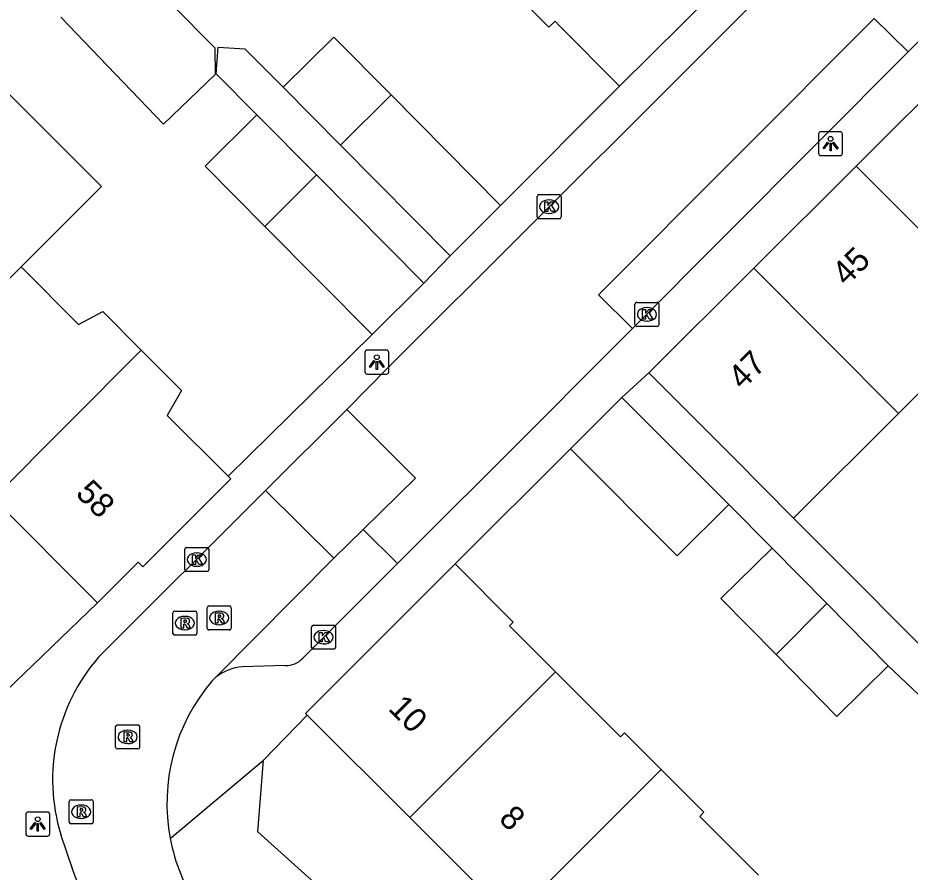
# Model space of a CAD drawing. Extents: x 159040 to 160094, y 381214 to 382518.
# Drawn here: x 159538.23 to 159575.39, y 381822.4 to 381857.98 of the extents above; entities that cross this region are included whole.
import ezdxf

# ---------------------------------------------------------------- set-up
doc = ezdxf.new("R2010")
doc.units = 0
for name, color, linetype in [('IMGEO_Kolk', 7, 'Continuous'), ('IMGEO_Lichtpunt', 7, 'Continuous'), ('IMGEO_Muur', 7, 'Continuous'), ('IMGEO_Pand', 7, 'Continuous'), ('IMGEO_Pand_nummerreeks', 7, 'Continuous'), ('IMGEO_Rijbaan_lokaal_open', 7, 'Continuous'), ('IMGEO_Rioolput', 7, 'Continuous'), ('IMGEO_Voetpad_open', 7, 'Continuous')]:
    doc.layers.add(name, color=color, linetype=linetype)

msp = doc.modelspace()

# ---------------------------------------------------------------- linework, layer by layer
at = {"layer": 'IMGEO_Kolk'}
for p, q in [((159559.859, 381849.69), (159559.859, 381850.542)), ((159559.934, 381850.616), (159560.786, 381850.616)), ((159560.347, 381850.396), (159560.372, 381850.396)), ((159560.86, 381850.542), (159560.86, 381849.69)), ((159560.786, 381849.616), (159559.934, 381849.616)), ((159560.37, 381849.836), (159560.345, 381849.836)), ((159563.931, 381845.206), (159563.931, 381846.058)), ((159564.006, 381846.132), (159564.858, 381846.132)), ((159564.419, 381845.912), (159564.444, 381845.912)), ((159564.932, 381846.058), (159564.932, 381845.206)), ((159564.858, 381845.132), (159564.006, 381845.132)), ((159564.442, 381845.352), (159564.417, 381845.352)), ((159545.184, 381834.996), (159545.184, 381835.848)), ((159545.259, 381835.922), (159546.111, 381835.922)), ((159546.185, 381835.848), (159546.185, 381834.996)), ((159545.672, 381835.702), (159545.697, 381835.702)), ((159545.695, 381835.142), (159545.67, 381835.142)), ((159546.111, 381834.922), (159545.259, 381834.922)), ((159550.464, 381831.763), (159550.464, 381832.615)), ((159550.539, 381832.689), (159551.391, 381832.689)), ((159551.465, 381832.615), (159551.465, 381831.763)), ((159550.952, 381832.469), (159550.977, 381832.469)), ((159550.975, 381831.909), (159550.95, 381831.909)), ((159551.391, 381831.689), (159550.539, 381831.689))]:
    msp.add_line(p, q, dxfattribs=at)
for points in [[(159559.859, 381849.69), (159559.859, 381850.542)], [(159559.934, 381850.616), (159560.786, 381850.616)], [(159560.86, 381850.542), (159560.86, 381849.69)], [(159560.18, 381850.316), (159560.303, 381850.316), (159560.303, 381850.165), (159560.433, 381850.316), (159560.597, 381850.316), (159560.451, 381850.165), (159560.604, 381849.916), (159560.452, 381849.916), (159560.367, 381850.08), (159560.303, 381850.013), (159560.303, 381849.916), (159560.18, 381849.916), (159560.18, 381850.316)], [(159560.786, 381849.616), (159559.934, 381849.616)], [(159563.931, 381845.206), (159563.931, 381846.058)], [(159564.006, 381846.132), (159564.858, 381846.132)], [(159564.932, 381846.058), (159564.932, 381845.206)], [(159564.252, 381845.832), (159564.375, 381845.832), (159564.375, 381845.681), (159564.505, 381845.832), (159564.669, 381845.832), (159564.523, 381845.681), (159564.676, 381845.432), (159564.524, 381845.432), (159564.439, 381845.596), (159564.375, 381845.529), (159564.375, 381845.432), (159564.252, 381845.432), (159564.252, 381845.832)], [(159564.858, 381845.132), (159564.006, 381845.132)], [(159545.184, 381834.996), (159545.184, 381835.848)], [(159545.259, 381835.922), (159546.111, 381835.922)], [(159546.185, 381835.848), (159546.185, 381834.996)], [(159545.505, 381835.622), (159545.628, 381835.622), (159545.628, 381835.471), (159545.758, 381835.622), (159545.922, 381835.622), (159545.776, 381835.471), (159545.929, 381835.222), (159545.777, 381835.222), (159545.692, 381835.386), (159545.628, 381835.319), (159545.628, 381835.222), (159545.505, 381835.222), (159545.505, 381835.622)], [(159546.111, 381834.922), (159545.259, 381834.922)], [(159550.464, 381831.763), (159550.464, 381832.615)], [(159550.539, 381832.689), (159551.391, 381832.689)], [(159551.465, 381832.615), (159551.465, 381831.763)], [(159550.785, 381832.389), (159550.908, 381832.389), (159550.908, 381832.238), (159551.038, 381832.389), (159551.202, 381832.389), (159551.056, 381832.238), (159551.209, 381831.989), (159551.057, 381831.989), (159550.972, 381832.153), (159550.908, 381832.086), (159550.908, 381831.989), (159550.785, 381831.989), (159550.785, 381832.389)], [(159551.391, 381831.689), (159550.539, 381831.689)]]:
    msp.add_lwpolyline(points, dxfattribs=at)
for centre, start, end in [((159559.936, 381850.54), 91.552, 178.448), ((159559.936, 381850.54), 91.552, 178.448), ((159560.784, 381850.54), 1.552, 88.448), ((159560.784, 381850.54), 1.552, 88.448), ((159559.936, 381849.692), 181.552, 268.448), ((159559.936, 381849.692), 181.552, 268.448), ((159560.784, 381849.692), 271.552, 358.448), ((159560.784, 381849.692), 271.552, 358.448), ((159564.008, 381846.056), 91.552, 178.448), ((159564.008, 381846.056), 91.552, 178.448), ((159564.856, 381846.056), 1.552, 88.448), ((159564.856, 381846.056), 1.552, 88.448), ((159564.008, 381845.208), 181.552, 268.448), ((159564.008, 381845.208), 181.552, 268.448), ((159564.856, 381845.208), 271.552, 358.448), ((159564.856, 381845.208), 271.552, 358.448), ((159545.261, 381835.846), 91.552, 178.448), ((159545.261, 381835.846), 91.552, 178.448), ((159546.109, 381835.846), 1.552, 88.448), ((159546.109, 381835.846), 1.552, 88.448), ((159545.261, 381834.998), 181.552, 268.448), ((159545.261, 381834.998), 181.552, 268.448), ((159546.109, 381834.998), 271.552, 358.448), ((159546.109, 381834.998), 271.552, 358.448), ((159550.541, 381832.613), 91.552, 178.448), ((159550.541, 381832.613), 91.552, 178.448), ((159551.389, 381832.613), 1.552, 88.448), ((159551.389, 381832.613), 1.552, 88.448), ((159550.541, 381831.765), 181.552, 268.448), ((159550.541, 381831.765), 181.552, 268.448), ((159551.389, 381831.765), 271.552, 358.448), ((159551.389, 381831.765), 271.552, 358.448)]:
    msp.add_arc(centre, 0.0765, start, end, dxfattribs=at)
for centre, major_axis, ratio, start_param, end_param in [((159560.346, 381850.116), (-0.387, 0.002), 0.722429, 4.712389, 7.853982), ((159560.371, 381850.116), (-0.39, 0.002), 0.717154, 1.570796, 4.712389), ((159564.418, 381845.632), (-0.387, 0.002), 0.722429, 4.712389, 7.853982), ((159564.443, 381845.632), (-0.39, 0.002), 0.717154, 1.570796, 4.712389), ((159545.671, 381835.422), (-0.387, 0.002), 0.722429, 4.712389, 7.853982), ((159545.696, 381835.422), (-0.39, 0.002), 0.717154, 1.570796, 4.712389), ((159550.951, 381832.189), (-0.387, 0.002), 0.722429, 4.712389, 7.853982), ((159550.976, 381832.189), (-0.39, 0.002), 0.717154, 1.570796, 4.712389)]:
    msp.add_ellipse(centre, major_axis=major_axis, ratio=ratio, start_param=start_param, end_param=end_param, dxfattribs=at)
at = {"layer": 'IMGEO_Lichtpunt'}
for p, q in [((159571.577, 381853.144), (159571.577, 381852.337)), ((159571.577, 381853.144), (159571.577, 381852.337)), ((159572.479, 381853.239), (159571.671, 381853.239)), ((159572.479, 381853.239), (159571.671, 381853.239)), ((159572.573, 381852.337), (159572.573, 381853.144)), ((159572.573, 381852.337), (159572.573, 381853.144)), ((159571.671, 381852.243), (159572.479, 381852.243)), ((159571.671, 381852.243), (159572.479, 381852.243)), ((159552.684, 381844.047), (159552.684, 381843.24)), ((159552.684, 381844.047), (159552.684, 381843.24)), ((159553.586, 381844.142), (159552.778, 381844.142)), ((159553.586, 381844.142), (159552.778, 381844.142)), ((159553.68, 381843.24), (159553.68, 381844.047)), ((159553.68, 381843.24), (159553.68, 381844.047)), ((159552.778, 381843.146), (159553.586, 381843.146)), ((159552.778, 381843.146), (159553.586, 381843.146)), ((159538.564, 381824.81), (159538.564, 381824.003)), ((159538.564, 381824.81), (159538.564, 381824.003)), ((159539.466, 381824.905), (159538.658, 381824.905)), ((159539.466, 381824.905), (159538.658, 381824.905)), ((159539.56, 381824.003), (159539.56, 381824.81)), ((159539.56, 381824.003), (159539.56, 381824.81)), ((159538.658, 381823.909), (159539.466, 381823.909)), ((159538.658, 381823.909), (159539.466, 381823.909))]:
    msp.add_line(p, q, dxfattribs=at)
for points in [[(159571.951, 381852.808), (159571.99, 381852.78), (159571.802, 381852.518), (159571.764, 381852.545), (159571.951, 381852.808)], [(159572.053, 381852.76), (159572.1, 381852.76), (159572.1, 381852.438), (159572.053, 381852.438), (159572.053, 381852.76)], [(159572.163, 381852.78), (159572.201, 381852.807), (159572.388, 381852.545), (159572.349, 381852.517), (159572.163, 381852.78)], [(159553.058, 381843.711), (159553.097, 381843.683), (159552.909, 381843.421), (159552.871, 381843.448), (159553.058, 381843.711)], [(159553.16, 381843.663), (159553.207, 381843.663), (159553.207, 381843.341), (159553.16, 381843.341), (159553.16, 381843.663)], [(159553.27, 381843.683), (159553.308, 381843.71), (159553.495, 381843.448), (159553.456, 381843.42), (159553.27, 381843.683)], [(159538.938, 381824.474), (159538.977, 381824.446), (159538.789, 381824.184), (159538.751, 381824.211), (159538.938, 381824.474)], [(159539.04, 381824.426), (159539.087, 381824.426), (159539.087, 381824.104), (159539.04, 381824.104), (159539.04, 381824.426)], [(159539.15, 381824.446), (159539.188, 381824.473), (159539.375, 381824.211), (159539.336, 381824.183), (159539.15, 381824.446)]]:
    msp.add_lwpolyline(points, dxfattribs=at)
for centre in [(159572.076, 381852.942), (159553.183, 381843.845), (159539.063, 381824.608)]:
    msp.add_circle(centre, 0.0994, dxfattribs=at)
for centre, start, end in [((159571.671, 381853.144), 90, 180), ((159571.671, 381853.144), 90, 180), ((159572.479, 381853.144), 0, 90), ((159572.479, 381853.144), 0, 90), ((159571.671, 381852.337), 180, 270), ((159571.671, 381852.337), 180, 270), ((159572.479, 381852.337), 270, 0), ((159572.479, 381852.337), 270, 360), ((159552.778, 381844.047), 90, 180), ((159552.778, 381844.047), 90, 180), ((159553.586, 381844.047), 0, 90), ((159553.586, 381844.047), 0, 90), ((159552.778, 381843.24), 180, 270), ((159552.778, 381843.24), 180, 270), ((159553.586, 381843.24), 270, 0), ((159553.586, 381843.24), 270, 360), ((159538.658, 381824.81), 90, 180), ((159538.658, 381824.81), 90, 180), ((159539.466, 381824.81), 0, 90), ((159539.466, 381824.81), 0, 90), ((159538.658, 381824.003), 180, 270), ((159538.658, 381824.003), 180, 270), ((159539.466, 381824.003), 270, 0), ((159539.466, 381824.003), 270, 360)]:
    msp.add_arc(centre, 0.0946, start, end, dxfattribs=at)
at = {"layer": 'IMGEO_Muur'}
for points in [[(159563.284, 381855.137), (159558.339, 381850.164)], [(159546.996, 381838.887), (159552.983, 381844.796)]]:
    msp.add_lwpolyline(points, dxfattribs=at)
at = {"layer": 'IMGEO_Pand'}
for points in [[(159563.284, 381855.137), (159567.226, 381859.045), (159567.019, 381859.254), (159569.083, 381861.3)], [(159558.504, 381859.456), (159560.35, 381857.592), (159560.602, 381857.842), (159560.764, 381857.679), (159563.284, 381855.137)], [(159544.639, 381858.549), (159546.435, 381856.737), (159546.45, 381855.626), (159544.298, 381853.558), (159541.968, 381855.983), (159540.022, 381858.008)], [(159549.281, 381855.086), (159551.389, 381857.175), (159553.776, 381854.767)], [(159573.144, 381851.802), (159577.513, 381856.159), (159579.863, 381853.802), (159580.178, 381854.116), (159583.856, 381850.427), (159583.549, 381850.107)], [(159534.923, 381852.637), (159536.808, 381854.524), (159537.473, 381855.19), (159541.712, 381850.953), (159541.047, 381850.288), (159538.367, 381847.606)], [(159551.669, 381852.678), (159549.281, 381855.086)], [(159553.776, 381854.767), (159551.669, 381852.678)], [(159553.776, 381854.767), (159558.339, 381850.164)], [(159548.525, 381849.293), (159546.038, 381851.801), (159548.19, 381853.934)], [(159548.19, 381853.934), (159550.667, 381851.436)], [(159556.232, 381848.075), (159551.669, 381852.678)], [(159548.525, 381849.293), (159550.667, 381851.436)], [(159550.667, 381851.436), (159555.135, 381846.93)], [(159568.88, 381847.551), (159573.144, 381851.802)], [(159579.17, 381845.758), (159573.144, 381851.802)], [(159558.339, 381850.164), (159556.232, 381848.075)], [(159552.983, 381844.796), (159548.525, 381849.293)], [(159538.367, 381847.606), (159532.962, 381842.198)], [(159538.367, 381847.606), (159540.764, 381845.21), (159541.768, 381845.745), (159543.374, 381844.139)], [(159564.512, 381843.195), (159568.88, 381847.551)], [(159574.906, 381841.506), (159568.88, 381847.551)], [(159555.135, 381846.93), (159552.983, 381844.796)], [(159574.906, 381841.506), (159579.17, 381845.758)], [(159537.201, 381837.963), (159543.374, 381844.139)], [(159543.374, 381844.139), (159545.054, 381842.46), (159544.457, 381841.424), (159546.996, 381838.887)], [(159570.538, 381837.151), (159568.042, 381839.654), (159564.512, 381843.195)], [(159561.245, 381840.034), (159563.391, 381842.174)], [(159563.391, 381842.174), (159567.839, 381837.714)], [(159570.538, 381837.151), (159574.906, 381841.506)], [(159567.839, 381837.714), (159565.693, 381835.574), (159561.245, 381840.034)], [(159546.996, 381838.887), (159547.103, 381838.78), (159543.442, 381835.116), (159543.241, 381835.317), (159541.546, 381833.621)], [(159541.546, 381833.621), (159537.201, 381837.963)], [(159569.805, 381831.467), (159567.512, 381833.798), (159569.649, 381835.9)], [(159569.649, 381835.9), (159571.924, 381833.587)], [(159550.288, 381828.945), (159550.217, 381829.016), (159556.441, 381835.24)], [(159556.441, 381835.24), (159558.864, 381832.817), (159558.702, 381832.655), (159560.617, 381830.741)], [(159571.924, 381833.587), (159569.805, 381831.467)], [(159571.924, 381833.587), (159574.478, 381830.99)], [(159574.478, 381830.99), (159572.341, 381828.888), (159569.805, 381831.467)], [(159560.617, 381830.741), (159554.556, 381824.678)], [(159560.617, 381830.741), (159563.325, 381828.034), (159563.497, 381828.206), (159565.021, 381826.682)], [(159550.288, 381828.945), (159554.556, 381824.678)], [(159558.787, 381820.446), (159565.021, 381826.682)], [(159565.021, 381826.682), (159566.805, 381824.898), (159566.628, 381824.722), (159569.076, 381822.274)], [(159554.556, 381824.678), (159558.787, 381820.446)]]:
    msp.add_lwpolyline(points, dxfattribs=at)
at = {"layer": 'IMGEO_Rijbaan_lokaal_open'}
for points in [[(159551.927, 381841.665), (159553.641, 381843.407), (159559.508, 381849.265), (159571.766, 381861.508), (159574.381, 381864.12), (159579.3, 381869.059), (159580.725, 381870.485)], [(159577.251, 381858.509), (159576.162, 381857.416), (159575.313, 381856.565)], [(159575.313, 381856.565), (159573.896, 381857.95), (159562.417, 381846.451), (159563.826, 381845.043)], [(159563.826, 381845.043), (159562.33, 381843.542), (159559.678, 381840.883), (159554.039, 381835.251)], [(159548.541, 381838.294), (159551.927, 381841.665)], [(159551.927, 381841.665), (159554.786, 381838.81), (159552.61, 381836.673)], [(159541.598, 381831.356), (159548.541, 381838.294)], [(159551.391, 381835.474), (159548.541, 381838.294)], [(159552.61, 381836.673), (159551.391, 381835.474)], [(159554.039, 381835.251), (159552.61, 381836.673)], [(159546.482, 381830.517), (159551.391, 381835.474)], [(159546.482, 381830.517), (159546.316, 381830.362)], [(159540.519, 381822.495), (159540.023, 381823.97)]]:
    msp.add_lwpolyline(points, dxfattribs=at)
for centre, radius, start, end in [((159547.454, 381826.246), 7.772, 138.893, 197.0319), ((159552.291, 381825.271), 7.849, 139.5653, 190.7937), ((159552.275, 381825.26), 7.832, 190.7342, 213.367), ((159533.952, 381819.701), 7.137, 319.6162, 23.0459)]:
    msp.add_arc(centre, radius, start, end, dxfattribs=at)
at = {"layer": 'IMGEO_Rioolput'}
for p, q in [((159544.766, 381833.274), (159545.618, 381833.274)), ((159546.119, 381832.562), (159546.119, 381833.414)), ((159546.194, 381833.488), (159547.046, 381833.488)), ((159546.607, 381833.268), (159546.632, 381833.268)), ((159547.12, 381833.414), (159547.12, 381832.562)), ((159544.691, 381832.348), (159544.691, 381833.2)), ((159545.179, 381833.054), (159545.204, 381833.054)), ((159545.692, 381833.2), (159545.692, 381832.348)), ((159545.202, 381832.494), (159545.177, 381832.494)), ((159547.046, 381832.488), (159546.194, 381832.488)), ((159546.63, 381832.708), (159546.605, 381832.708)), ((159545.618, 381832.274), (159544.766, 381832.274)), ((159542.306, 381827.612), (159542.306, 381828.464)), ((159542.381, 381828.538), (159543.233, 381828.538)), ((159543.307, 381828.464), (159543.307, 381827.612)), ((159542.794, 381828.318), (159542.819, 381828.318)), ((159542.817, 381827.758), (159542.792, 381827.758)), ((159543.233, 381827.538), (159542.381, 381827.538)), ((159540.371, 381824.492), (159540.371, 381825.344)), ((159540.446, 381825.418), (159541.298, 381825.418)), ((159540.859, 381825.198), (159540.884, 381825.198)), ((159541.372, 381825.344), (159541.372, 381824.492)), ((159541.298, 381824.418), (159540.446, 381824.418)), ((159540.882, 381824.638), (159540.857, 381824.638))]:
    msp.add_line(p, q, dxfattribs=at)
for points in [[(159544.766, 381833.274), (159545.618, 381833.274)], [(159546.119, 381832.562), (159546.119, 381833.414)], [(159546.194, 381833.488), (159547.046, 381833.488)], [(159547.12, 381833.414), (159547.12, 381832.562)], [(159544.691, 381832.348), (159544.691, 381833.2)], [(159545.28, 381832.972), (159545.028, 381832.974), (159545.028, 381832.574)], [(159545.206, 381832.893), (159545.152, 381832.893), (159545.152, 381832.812)], [(159545.692, 381833.2), (159545.692, 381832.348)], [(159546.708, 381833.186), (159546.456, 381833.188), (159546.456, 381832.788)], [(159546.456, 381832.788), (159546.58, 381832.788), (159546.58, 381832.95), (159546.591, 381832.95)], [(159546.634, 381833.107), (159546.58, 381833.107), (159546.58, 381833.026)], [(159546.58, 381833.026), (159546.632, 381833.026)], [(159546.638, 381832.921), (159546.709, 381832.788), (159546.849, 381832.788), (159546.784, 381832.914)], [(159545.028, 381832.574), (159545.152, 381832.574), (159545.152, 381832.736), (159545.163, 381832.736)], [(159545.152, 381832.812), (159545.204, 381832.812)], [(159545.21, 381832.707), (159545.281, 381832.574), (159545.421, 381832.574), (159545.356, 381832.7)], [(159547.046, 381832.488), (159546.194, 381832.488)], [(159545.618, 381832.274), (159544.766, 381832.274)], [(159542.306, 381827.612), (159542.306, 381828.464)], [(159542.381, 381828.538), (159543.233, 381828.538)], [(159543.307, 381828.464), (159543.307, 381827.612)], [(159542.895, 381828.236), (159542.643, 381828.238), (159542.643, 381827.838)], [(159542.821, 381828.157), (159542.767, 381828.157), (159542.767, 381828.076)], [(159542.767, 381828.076), (159542.819, 381828.076)], [(159542.643, 381827.838), (159542.767, 381827.838), (159542.767, 381828), (159542.778, 381828)], [(159542.825, 381827.971), (159542.896, 381827.838), (159543.036, 381827.838), (159542.971, 381827.964)], [(159543.233, 381827.538), (159542.381, 381827.538)], [(159540.371, 381824.492), (159540.371, 381825.344)], [(159540.446, 381825.418), (159541.298, 381825.418)], [(159540.96, 381825.116), (159540.708, 381825.118), (159540.708, 381824.718)], [(159541.372, 381825.344), (159541.372, 381824.492)], [(159540.708, 381824.718), (159540.832, 381824.718), (159540.832, 381824.88), (159540.843, 381824.88)], [(159540.886, 381825.037), (159540.832, 381825.037), (159540.832, 381824.956)], [(159540.832, 381824.956), (159540.884, 381824.956)], [(159540.89, 381824.851), (159540.961, 381824.718), (159541.101, 381824.718), (159541.036, 381824.844)], [(159541.298, 381824.418), (159540.446, 381824.418)]]:
    msp.add_lwpolyline(points, dxfattribs=at)
for centre, radius, start, end in [((159544.768, 381833.198), 0.0765, 91.552, 178.448), ((159544.768, 381833.198), 0.0765, 91.552, 178.448), ((159545.616, 381833.198), 0.0765, 1.552, 88.448), ((159545.616, 381833.198), 0.0765, 1.552, 88.448), ((159546.196, 381833.412), 0.0765, 91.552, 178.448), ((159546.196, 381833.412), 0.0765, 91.552, 178.448), ((159547.044, 381833.412), 0.0765, 1.552, 88.448), ((159547.044, 381833.412), 0.0765, 1.552, 88.448), ((159545.212, 381832.797), 0.0964, 77.0061, 93.1865), ((159545.226, 381832.854), 0.0378, 276.6634, 79.6772), ((159545.279, 381832.862), 0.109, 350.3612, 89.416), ((159546.59, 381832.897), 0.0533, 26.0293, 88.6989), ((159546.616, 381833.215), 0.19, 274.7715, 282.9687), ((159546.64, 381833.011), 0.0964, 77.0061, 93.1865), ((159546.654, 381833.068), 0.0378, 276.6634, 79.6772), ((159546.707, 381833.076), 0.109, 350.3612, 89.416), ((159546.705, 381833.076), 0.112, 277.5842, 350.9817), ((159546.689, 381832.861), 0.108, 29.5134, 73.7905), ((159545.162, 381832.683), 0.0533, 26.0293, 88.6989), ((159545.188, 381833.001), 0.19, 274.7715, 282.9687), ((159545.277, 381832.862), 0.112, 277.5842, 350.9817), ((159545.261, 381832.647), 0.108, 29.5134, 73.7905), ((159546.196, 381832.564), 0.0765, 181.552, 268.448), ((159546.196, 381832.564), 0.0765, 181.552, 268.448), ((159547.044, 381832.564), 0.0765, 271.552, 358.448), ((159547.044, 381832.564), 0.0765, 271.552, 358.448), ((159544.768, 381832.35), 0.0765, 181.552, 268.448), ((159544.768, 381832.35), 0.0765, 181.552, 268.448), ((159545.616, 381832.35), 0.0765, 271.552, 358.448), ((159545.616, 381832.35), 0.0765, 271.552, 358.448), ((159542.383, 381828.462), 0.0765, 91.552, 178.448), ((159542.383, 381828.462), 0.0765, 91.552, 178.448), ((159543.231, 381828.462), 0.0765, 1.552, 88.448), ((159543.231, 381828.462), 0.0765, 1.552, 88.448), ((159542.803, 381828.265), 0.19, 274.7715, 282.9687), ((159542.827, 381828.061), 0.0964, 77.0061, 93.1865), ((159542.841, 381828.118), 0.0378, 276.6634, 79.6772), ((159542.894, 381828.126), 0.109, 350.3612, 89.416), ((159542.892, 381828.126), 0.112, 277.5842, 350.9817), ((159542.777, 381827.947), 0.0533, 26.0293, 88.6989), ((159542.876, 381827.911), 0.108, 29.5134, 73.7905), ((159542.383, 381827.614), 0.0765, 181.552, 268.448), ((159542.383, 381827.614), 0.0765, 181.552, 268.448), ((159543.231, 381827.614), 0.0765, 271.552, 358.448), ((159543.231, 381827.614), 0.0765, 271.552, 358.448), ((159540.448, 381825.342), 0.0765, 91.552, 178.448), ((159540.448, 381825.342), 0.0765, 91.552, 178.448), ((159540.959, 381825.006), 0.109, 350.3612, 89.416), ((159541.296, 381825.342), 0.0765, 1.552, 88.448), ((159541.296, 381825.342), 0.0765, 1.552, 88.448), ((159540.842, 381824.827), 0.0533, 26.0293, 88.6989), ((159540.868, 381825.145), 0.19, 274.7715, 282.9687), ((159540.892, 381824.941), 0.0964, 77.0061, 93.1865), ((159540.906, 381824.998), 0.0378, 276.6634, 79.6772), ((159540.957, 381825.006), 0.112, 277.5842, 350.9817), ((159540.941, 381824.791), 0.108, 29.5134, 73.7905), ((159540.448, 381824.494), 0.0765, 181.552, 268.448), ((159540.448, 381824.494), 0.0765, 181.552, 268.448), ((159541.296, 381824.494), 0.0765, 271.552, 358.448), ((159541.296, 381824.494), 0.0765, 271.552, 358.448)]:
    msp.add_arc(centre, radius, start, end, dxfattribs=at)
for centre, major_axis, ratio, start_param, end_param in [((159546.606, 381832.988), (-0.387, 0.002), 0.722429, 4.712389, 7.853982), ((159546.631, 381832.988), (-0.39, 0.002), 0.717154, 1.570796, 4.712389), ((159545.178, 381832.774), (-0.387, 0.002), 0.722429, 4.712389, 7.853982), ((159545.203, 381832.774), (-0.39, 0.002), 0.717154, 1.570796, 4.712389), ((159542.793, 381828.038), (-0.387, 0.002), 0.722429, 4.712389, 7.853982), ((159542.818, 381828.038), (-0.39, 0.002), 0.717154, 1.570796, 4.712389), ((159540.858, 381824.918), (-0.387, 0.002), 0.722429, 4.712389, 7.853982), ((159540.883, 381824.918), (-0.39, 0.002), 0.717154, 1.570796, 4.712389)]:
    msp.add_ellipse(centre, major_axis=major_axis, ratio=ratio, start_param=start_param, end_param=end_param, dxfattribs=at)
at = {"layer": 'IMGEO_Voetpad_open'}
for points in [[(159548.19, 381853.934), (159546.489, 381855.649), (159546.572, 381856.753), (159547.691, 381856.691), (159549.281, 381855.086)], [(159575.313, 381856.565), (159563.826, 381845.043)], [(159558.339, 381850.164), (159563.284, 381855.137)], [(159556.232, 381848.075), (159555.135, 381846.93)], [(159546.996, 381838.887), (159552.983, 381844.796)], [(159564.512, 381843.195), (159563.391, 381842.174)], [(159556.441, 381835.24), (159561.245, 381840.034)], [(159567.839, 381837.714), (159569.649, 381835.9)], [(159579.629, 381831.979), (159577.672, 381829.997), (159570.538, 381837.151)], [(159554.039, 381835.251), (159550.098, 381831.315)], [(159541.546, 381833.621), (159537.331, 381829.56)], [(159549.368, 381831.011), (159547.58, 381830.952)], [(159574.478, 381830.99), (159577.7, 381827.962)], [(159548.468, 381827.062), (159550.288, 381828.945)], [(159544.58, 381823.801), (159548.468, 381827.062)], [(159571.586, 381807.648), (159569.175, 381805.236), (159548.229, 381824.079), (159548.468, 381827.062)]]:
    msp.add_lwpolyline(points, dxfattribs=at)
for centre, radius, start, end in [((159549.408, 381831.944), 0.934, 267.5558, 317.6616), ((159547.705, 381829.034), 1.922, 93.7233, 129.5012)]:
    msp.add_arc(centre, radius, start, end, dxfattribs=at)

# ---------------------------------------------------------------- texts
at = {"layer": 'IMGEO_Pand_nummerreeks'}
for s, rotation, p in [('45', 44.9184, (159572.743, 381846.771)), ('47', 44.9184, (159568.41, 381842.45)), ('58', 315.0217, (159540.599, 381838.131)), ('10', 315.0013, (159553.618, 381829.179)), ('8', 315.0013, (159558.217, 381824.579))]:
    msp.add_text(s, height=1, rotation=rotation, dxfattribs=at).set_placement(p)

doc.saveas('drawing.dxf')
